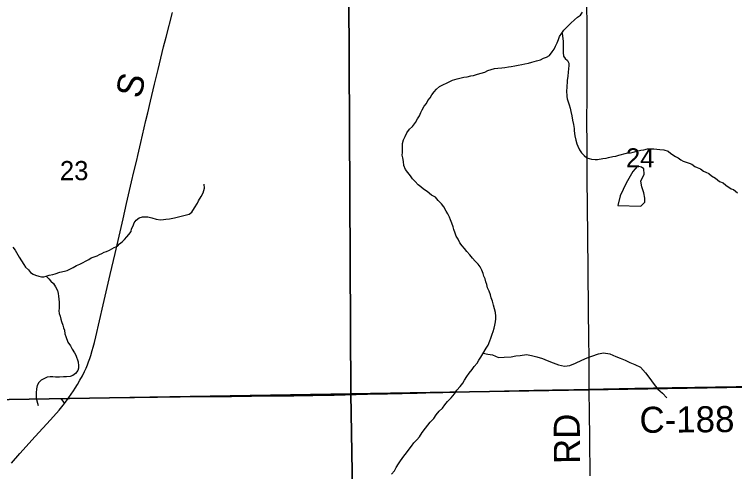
# Model space of a CAD drawing. Extents: x 1985906 to 2360102, y 891258 to 1222054.
# Drawn here: x 2162719 to 2171010, y 1003723 to 1008989 of the extents above; entities that cross this region are included whole.
import ezdxf

# ---------------------------------------------------------------- set-up
doc = ezdxf.new("R2010")
doc.units = 0
for name, color, linetype in [('GM_X_County_Road', 7, 'Continuous'), ('GM_X_County_Road_Text', 7, 'Continuous'), ('GM_X_Minor_Lake', 7, 'Continuous'), ('GM_X_Minor_River', 7, 'Continuous'), ('GM_X_Section', 7, 'Continuous'), ('GM_X_Section_Text', 7, 'Continuous'), ('GM_X_Township_Road', 7, 'Continuous'), ('GM_X_Township_Road_Text', 7, 'Continuous')]:
    doc.layers.add(name, color=color, linetype=linetype)

msp = doc.modelspace()

# ---------------------------------------------------------------- linework, layer by layer
at = {"layer": 'GM_X_County_Road'}
for points in [[(2163338, 1004564.1), (2163347.1, 1004576.3), (2163399.8, 1004652.9), (2163419.6, 1004683.2), (2163445.7, 1004724.7), (2163473.6, 1004774.7), (2163501.8, 1004825.3), (2163527.6, 1004877.2), (2163544.7, 1004914.3), (2163560.2, 1004953), (2163572.8, 1004985.6), (2163586.8, 1005025), (2163598.9, 1005061.8), (2163615.3, 1005116.3), (2163626.6, 1005157.6), (2163640.3, 1005211.8), (2163655, 1005275.6), (2163740.4, 1005643.2), (2163821.7, 1005994.7), (2163877.5, 1006234.4), (2163970.6, 1006633.8), (2164011.4, 1006809.6), (2164069, 1007060.3), (2164095.8, 1007177.2), (2164127.2, 1007309.9), (2164140, 1007364.4), (2164173.6, 1007512.2), (2164233.3, 1007767.7), (2164253.6, 1007854), (2164285.3, 1007989), (2164333.9, 1008183.8), (2164374.1, 1008355.8), (2164436.4, 1008614.6), (2164465.2, 1008726.8), (2164538, 1009009.5)], [(2169337, 1004672.7), (2169502.9, 1004676.6), (2169863.6, 1004685), (2170290, 1004690.4), (2170552.3, 1004694.4), (2171027.9, 1004702.2), (2171421.4, 1004707.1), (2171700.1, 1004712.8), (2171847.9, 1004714.3), (2171885.3, 1004713.3), (2171907.3, 1004712.9), (2171929.7, 1004711.5), (2171954.4, 1004709.2), (2171976.9, 1004706.9), (2171994, 1004704.3), (2172051.9, 1004694.4), (2172073.9, 1004690.1)], [(2163338, 1004564.1), (2163480.8, 1004567.1), (2163726.6, 1004571.7), (2163939.2, 1004574.7), (2164102.8, 1004577.4), (2164365.1, 1004579.3), (2164626.4, 1004582.4), (2164987.8, 1004586.4), (2165217.4, 1004589), (2165447, 1004591), (2165722.8, 1004594.3), (2165936.1, 1004596.4), (2166050.7, 1004598.7), (2166153.5, 1004600.7), (2166213.2, 1004601.8), (2166319.7, 1004602.5), (2166400.1, 1004604.4), (2166652.7, 1004610.3), (2166782.8, 1004613.3), (2167013.3, 1004618.6), (2167357.2, 1004627.5), (2167557.6, 1004633), (2167652.3, 1004635.7), (2167794.7, 1004639.4), (2167864.9, 1004641.2), (2167976.7, 1004643.9), (2168191.8, 1004648.5), (2168700.1, 1004659.9), (2168913.1, 1004664.7), (2169158.8, 1004668.9), (2169337, 1004672.7)], [(2161271, 1004532.9), (2161503.8, 1004535.3), (2161880.8, 1004542.3), (2162093.9, 1004545.5), (2162389.1, 1004550.8), (2162536.5, 1004554.6), (2162775, 1004557.8), (2162980.7, 1004560.4), (2163193, 1004563.1), (2163252.8, 1004563.6)], [(2163252.8, 1004563.6), (2163338, 1004564.1)], [(2163252.8, 1004563.6), (2163295.5, 1004507.2)], [(2163295.5, 1004507.2), (2163306.7, 1004521.1), (2163338, 1004564.1)], [(2162685.6, 1003821.7), (2162783.8, 1003931.9), (2162959.5, 1004126.9), (2163136.4, 1004320.9), (2163234.6, 1004431.3), (2163295.5, 1004507.2)]]:
    msp.add_lwpolyline(points, dxfattribs=at)
at = {"layer": 'GM_X_Minor_Lake'}
for points in [[(2169930.2, 1006782.1), (2169977.9, 1006826.6), (2169977.6, 1006872.7), (2169967.1, 1006932.8), (2169942.6, 1007004.7), (2169930.1, 1007068.7), (2169969.5, 1007147.2), (2169967, 1007211.3), (2169938.9, 1007231.1), (2169892.7, 1007242.8), (2169837.1, 1007180.2), (2169762, 1007043.3), (2169693, 1006900.5), (2169667.8, 1006788)], [(2169667.8, 1006788), (2169930.2, 1006782.1)]]:
    msp.add_lwpolyline(points, dxfattribs=at)
at = {"layer": 'GM_X_Minor_River'}
for points in [[(2167780, 1006511.7), (2167769.9, 1006543.8), (2167755.8, 1006583.9), (2167739.7, 1006622), (2167727.6, 1006654.1), (2167707.6, 1006690.2), (2167689.5, 1006724.3), (2167661.4, 1006772.4), (2167635.3, 1006808.5), (2167599.2, 1006846.6), (2167567.1, 1006882.6), (2167523, 1006908.6), (2167470.9, 1006948.7), (2167430.8, 1006976.7), (2167398.8, 1007002.7), (2167366.7, 1007026.7), (2167332.6, 1007062.8), (2167302.5, 1007094.8), (2167278.4, 1007130.9), (2167250.4, 1007169), (2167222.3, 1007201), (2167204.2, 1007249.2), (2167200.1, 1007295.4), (2167190, 1007335.5), (2167183.9, 1007367.6), (2167185.8, 1007399.7), (2167185.6, 1007502.1), (2167199.5, 1007544.3), (2167217.4, 1007582.5), (2167237.4, 1007626.7), (2167267.3, 1007669), (2167301.2, 1007697.2), (2167337.1, 1007743.4), (2167361, 1007785.7), (2167383, 1007819.8), (2167398.9, 1007858), (2167414.8, 1007890.2), (2167436.8, 1007930.4), (2167462.7, 1007962.6), (2167480.6, 1007996.8), (2167506.6, 1008028.9), (2167526.5, 1008063.1), (2167552.4, 1008095.3), (2167580.4, 1008129.5), (2167614.3, 1008159.7), (2167658.3, 1008179.9), (2167694.3, 1008196), (2167726.2, 1008214.2), (2167762.2, 1008230.3), (2167816.2, 1008248.5), (2167862.2, 1008258.7), (2167894.2, 1008264.8), (2167932.2, 1008270.9), (2167974.2, 1008281), (2168006.2, 1008287.1), (2168052.2, 1008299.3), (2168094.2, 1008311.4), (2168136.1, 1008325.6), (2168168.1, 1008341.7), (2168248.1, 1008366), (2168286.1, 1008370.1), (2168332.1, 1008374.2), (2168366.1, 1008378.3), (2168406.1, 1008384.5), (2168438.1, 1008390.6), (2168482.1, 1008396.7), (2168518.1, 1008402.8), (2168560.1, 1008410.9), (2168596.1, 1008421), (2168636.1, 1008429.2), (2168676.1, 1008439.3), (2168728.1, 1008453.5), (2168774.1, 1008465.6), (2168812, 1008483.8), (2168844, 1008497.9), (2168880, 1008514.1), (2168909.9, 1008556.3), (2168933.9, 1008588.5), (2168947.8, 1008622.7), (2168967.7, 1008662.9), (2168983.6, 1008701.1), (2168995.6, 1008735.2), (2169021.5, 1008771.4), (2169045.4, 1008807.6), (2169091.3, 1008851.9), (2169123.3, 1008888.1), (2169169.2, 1008926.4), (2169203.1, 1008958.6), (2169235.1, 1008978.7), (2169261, 1009012.9)], [(2169023.6, 1008774.7), (2169027.4, 1008738.3), (2169031.7, 1008710.2), (2169036, 1008678.1), (2169036.5, 1008609.9), (2169038.8, 1008583.8), (2169037.1, 1008549.7), (2169041.4, 1008509.5), (2169059.7, 1008479.6), (2169086, 1008459.7), (2169102.4, 1008425.7), (2169102.6, 1008399.6), (2169098.9, 1008361.4), (2169093.2, 1008323.2), (2169089.5, 1008277), (2169083.9, 1008228.8), (2169082.2, 1008198.7), (2169080.4, 1008172.5), (2169080.6, 1008144.4), (2169076.9, 1008112.3), (2169077.5, 1008044), (2169081.7, 1008015.9), (2169096.1, 1007983.9), (2169106.4, 1007947.9), (2169118.8, 1007907.8), (2169125.1, 1007869.7), (2169135.6, 1007821.6), (2169146, 1007771.5), (2169154.5, 1007721.4), (2169162.9, 1007675.3), (2169165.1, 1007649.2), (2169171.7, 1007589), (2169182.1, 1007538.9), (2169194.5, 1007496.9), (2169206.8, 1007470.9), (2169223.2, 1007430.8), (2169247.6, 1007392.9), (2169278, 1007365), (2169310.3, 1007335.2), (2169336.5, 1007327.4), (2169362.7, 1007321.5), (2169404.8, 1007315.9), (2169431, 1007316.1), (2169495.1, 1007328.7), (2169531.2, 1007335), (2169557.2, 1007341.2), (2169607.3, 1007351.7), (2169641.4, 1007355.9), (2169679.5, 1007366.3), (2169765.6, 1007389.1), (2169811.7, 1007393.5), (2169843.8, 1007401.8), (2169901.9, 1007418.3), (2169931.9, 1007424.6), (2169966, 1007430.9), (2170008.1, 1007439.2), (2170046.2, 1007441.6), (2170080.4, 1007439.8), (2170116.5, 1007436.1), (2170150.7, 1007434.4), (2170196.9, 1007428.7), (2170245.2, 1007413.1), (2170275.6, 1007385.2), (2170330.1, 1007351.5), (2170362.3, 1007335.7), (2170390.6, 1007313.9), (2170416.8, 1007298), (2170487.3, 1007274.5), (2170519.5, 1007262.7), (2170551.9, 1007236.9), (2170578.1, 1007225), (2170618.3, 1007211.3), (2170652.7, 1007183.5), (2170678.9, 1007171.7), (2170715.2, 1007155.9), (2170743.5, 1007128), (2170791.9, 1007104.3), (2170838.4, 1007064.5), (2170878.7, 1007048.8), (2170911, 1007023), (2170971.6, 1006981.3), (2170997.8, 1006971.5), (2171044.3, 1006935.7)], [(2162701.9, 1006307.6), (2162726.3, 1006273.6), (2162775.1, 1006193.7), (2162801.6, 1006149.8), (2162826.1, 1006107.8), (2162848.4, 1006077.9), (2162882.8, 1006048), (2162905.1, 1006018.1), (2162935.4, 1005998.3), (2162963.6, 1005986.4), (2162999.9, 1005974.7), (2163030, 1005966.9), (2163058.2, 1005965.1), (2163086.2, 1005973.4), (2163120.2, 1005983.7), (2163162.3, 1005994.1), (2163188.3, 1006002.3), (2163242.4, 1006020.8), (2163294.5, 1006033.3), (2163328.6, 1006039.6), (2163364.5, 1006058), (2163396.5, 1006074.3), (2163432.5, 1006098.7), (2163474.5, 1006113.1), (2163502.5, 1006127.4), (2163544.5, 1006149.8), (2163576.5, 1006166.1), (2163604.4, 1006184.4), (2163672.5, 1006209), (2163698.4, 1006223.3), (2163726.5, 1006233.6), (2163754.4, 1006251.9), (2163780.5, 1006258.1), (2163814.5, 1006272.4), (2163840.4, 1006288.7), (2163868.4, 1006305), (2163904.4, 1006319.4), (2163930.3, 1006347.7), (2163960.2, 1006370), (2163988.1, 1006396.3), (2164013.9, 1006428.7), (2164037.8, 1006455), (2164063.6, 1006489.3), (2164069.3, 1006519.5), (2164087.1, 1006553.8), (2164098.9, 1006588), (2164122.7, 1006618.3), (2164154.6, 1006644.7), (2164192.6, 1006659), (2164222.8, 1006659.2), (2164254.9, 1006657.5), (2164301.2, 1006645.8), (2164351.5, 1006630.2), (2164401.7, 1006624.6), (2164435.8, 1006626.8), (2164463.9, 1006629.1), (2164506, 1006635.5), (2164564.2, 1006644), (2164732.5, 1006687.5), (2164760.4, 1006711.8), (2164794.1, 1006762.3), (2164825.7, 1006814.7), (2164837.5, 1006842.9), (2164869.3, 1006891.4), (2164891, 1006933.7), (2164906.6, 1006988.1), (2164904.2, 1007034.2)], [(2167061.9, 1003695.1), (2167095.8, 1003733.3), (2167115.7, 1003771.5), (2167141.6, 1003811.7), (2167165.6, 1003845.9), (2167203.5, 1003900.2), (2167231.4, 1003938.4), (2167263.3, 1003980.7), (2167291.2, 1004014.8), (2167319.2, 1004055.1), (2167351.1, 1004087.3), (2167383, 1004123.5), (2167414.9, 1004171.8), (2167450.8, 1004222), (2167478.8, 1004256.2), (2167504.7, 1004292.4), (2167548.6, 1004332.7), (2167576.6, 1004376.9), (2167608.5, 1004419.2), (2167646.4, 1004455.4), (2167676.3, 1004491.6), (2167706.3, 1004529.8), (2167746.2, 1004574.1), (2167784.1, 1004620.4), (2167814, 1004660.6), (2167851.9, 1004704.9), (2167881.9, 1004741.1), (2167899.8, 1004775.2), (2167927.7, 1004817.5), (2167955.6, 1004857.7), (2167989.6, 1004897.9), (2168011.5, 1004932.1), (2168045.4, 1004970.3), (2168067.4, 1005004.5), (2168087.3, 1005040.7), (2168111.2, 1005078.9), (2168151.1, 1005143.3), (2168173, 1005179.5), (2168190.9, 1005227.7), (2168204.9, 1005259.8), (2168220.8, 1005304.1), (2168232.7, 1005336.2), (2168242.6, 1005376.4), (2168250.5, 1005410.5), (2168256.5, 1005448.7), (2168260.4, 1005480.8), (2168262.3, 1005513), (2168256.2, 1005557.1), (2168248.1, 1005597.3), (2168236, 1005639.4), (2168223.9, 1005685.5), (2168207.8, 1005725.7), (2168199.8, 1005757.8), (2168185.7, 1005799.9), (2168167.6, 1005838), (2168157.5, 1005876.1), (2168145.4, 1005908.2), (2168137.3, 1005942.3), (2168125.3, 1005974.4), (2168115.2, 1006006.5), (2168101.1, 1006042.6), (2168081, 1006080.7), (2168056.9, 1006112.8), (2168022.9, 1006146.9), (2167992.8, 1006182.9), (2167962.7, 1006221), (2167926.6, 1006259.1), (2167902.5, 1006291.1), (2167874.4, 1006323.2), (2167848.3, 1006357.3), (2167828.2, 1006399.4), (2167804.2, 1006433.5), (2167794.1, 1006469.6), (2167780, 1006511.7)], [(2163084.1, 1005972.8), (2163114.6, 1005943.5), (2163138.9, 1005915.6), (2163169.2, 1005887.7), (2163193.7, 1005849.8), (2163216.1, 1005809.8), (2163222.4, 1005775.7), (2163226.7, 1005743.7), (2163229, 1005709.5), (2163233.3, 1005675.4), (2163235.6, 1005639.3), (2163233.9, 1005605.2), (2163230.1, 1005575), (2163236.4, 1005545), (2163246.7, 1005512.9), (2163253, 1005478.8), (2163261.3, 1005450.8), (2163277.7, 1005408.8), (2163284, 1005380.7), (2163294.2, 1005352.7), (2163300.6, 1005310.6), (2163312.9, 1005280.6), (2163335.6, 1005214.5), (2163364, 1005170.5), (2163384.4, 1005134.6), (2163410.9, 1005090.6), (2163427.2, 1005064.7), (2163451.9, 1004988.6), (2163458.3, 1004942.4), (2163458.6, 1004914.3), (2163450.8, 1004888.2), (2163420.9, 1004853.8), (2163391, 1004831.5), (2163361, 1004819.2), (2163318.9, 1004814.8), (2163282.7, 1004814.5), (2163238.6, 1004810.1), (2163194.4, 1004809.8), (2163160.3, 1004813.5), (2163130.1, 1004815.3), (2163098.1, 1004809), (2163064.1, 1004794.7), (2163026.1, 1004774.3), (2163002.2, 1004748), (2162980.4, 1004715.7), (2162972.7, 1004675.5), (2162969.1, 1004631.3), (2162969.4, 1004595.1), (2162971.6, 1004567), (2162986.2, 1004510.9), (2162992.4, 1004482.9)], [(2168116.9, 1005088), (2168170.6, 1005074.5), (2168222.8, 1005066.9), (2168291.1, 1005035.4), (2168357.1, 1005039.9), (2168437.2, 1005046.6), (2168491.2, 1005055), (2168543.2, 1005061.5), (2168615.3, 1005070.1), (2168673.4, 1005058.5), (2168735.6, 1005043), (2168799.8, 1005025.5), (2168854.1, 1005003.8), (2168920.4, 1004974.3), (2168982.6, 1004952.8), (2169050.8, 1004937.3), (2169114.9, 1004943.8), (2169178.7, 1004970.4), (2169252.6, 1005007.1), (2169314.4, 1005033.6), (2169368.4, 1005052.1), (2169444.3, 1005080.8), (2169502.3, 1005089.2), (2169572.5, 1005077.8), (2169644.8, 1005050.3), (2169695, 1005030.7), (2169751.2, 1005005), (2169805.5, 1004979.4), (2169861.7, 1004955.8), (2169926.1, 1004924.3), (2169986.6, 1004858.6), (2170035.2, 1004794.9), (2170073.6, 1004741.1), (2170128.2, 1004671.4), (2170178.6, 1004625.7), (2170231.1, 1004574)]]:
    msp.add_lwpolyline(points, dxfattribs=at)
at = {"layer": 'GM_X_Section'}
for points in [[(2172002.1, 1010050.7), (2172062.7, 1004709.9), (2166591.9, 1004620.3), (2166565.1, 1009987.4), (2171996.2, 1010296.8)], [(2161238.2, 1009918.9), (2166565.1, 1009987.4), (2166591.9, 1004620.3), (2161267.2, 1004531.8)], [(2166591.9, 1004620.3), (2172062.7, 1004709.9), (2172100.8, 999362), (2166684.6, 999218.7)], [(2161267.2, 1004531.8), (2166591.9, 1004620.3), (2166684.6, 999218.7), (2161281.8, 999139.5)]]:
    msp.add_lwpolyline(points, close=True, dxfattribs=at)
at = {"layer": 'GM_X_Township_Road'}
for points in [[(2169337, 1004672.7), (2169336, 1004869.8), (2169335.8, 1005050.2), (2169331.5, 1005246.5), (2169327.8, 1005590.2), (2169325.3, 1006033), (2169321.7, 1006442.9), (2169314.6, 1007098.9), (2169313, 1007377.6), (2169312.2, 1007525.2), (2169310.8, 1007722.1), (2169311.4, 1008082.8), (2169312.6, 1008360.9), (2169311.5, 1008590.7), (2169311.8, 1008721.8), (2169311.7, 1008934.7), (2169310.7, 1009033.3), (2169311, 1009163.2), (2169311.1, 1009310.4), (2169310.4, 1009441.4), (2169308.8, 1009671), (2169307.6, 1009851.4), (2169307.8, 1009966.1), (2169306.8, 1010092.9)], [(2169348, 1003673.6), (2169346.9, 1003821.5), (2169345.1, 1003952.3), (2169344, 1004116.1), (2169340.5, 1004395), (2169337.1, 1004657.4), (2169337, 1004672.7)]]:
    msp.add_lwpolyline(points, dxfattribs=at)

# ---------------------------------------------------------------- texts
at = {"layer": 'GM_X_County_Road_Text'}
for s, rotation, p in [('S', 76.26643, (2164171, 1008009)), ('C-188', 0.5488, (2169917, 1004168.5))]:
    msp.add_text(s, height=300, rotation=rotation, dxfattribs=at).set_placement(p)
at = {"layer": 'GM_X_Section_Text'}
for s, p in [('24', (2169759.2, 1007226.1)), ('23', (2163242.8, 1007079.3))]:
    msp.add_text(s, height=221, rotation=0.00001, dxfattribs=at).set_placement(p)
at = {"layer": 'GM_X_Township_Road_Text'}
msp.add_text('RD', height=300, rotation=90.48859, dxfattribs=at).set_placement((2169232.1, 1003812))

doc.saveas('drawing.dxf')
